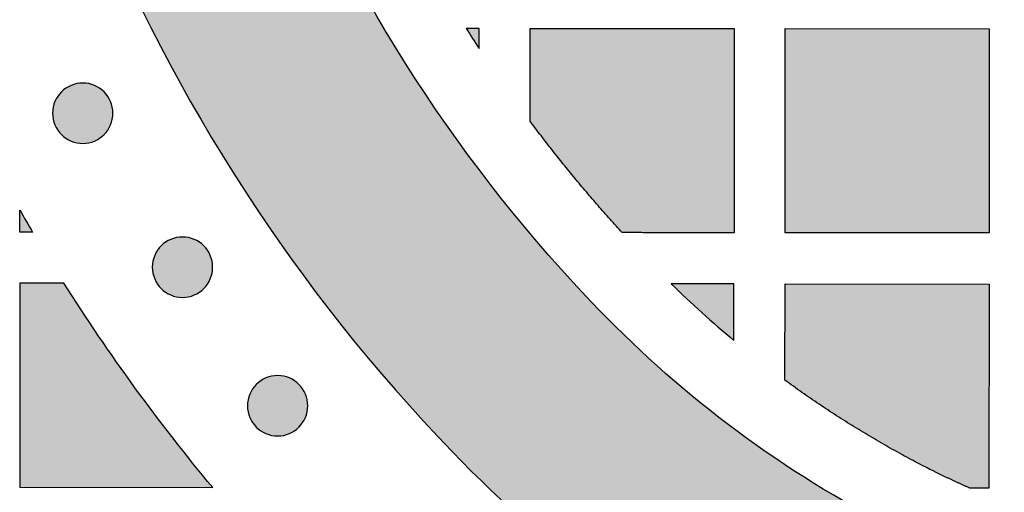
# Model space of a CAD drawing. Header units: millimetres. Extents: x -3873 to -97, y 912 to 4165.
# Tile 595 of 656: x -416 to -359, y 3709 to 3737. Entities that reach past the tile are written whole.
import ezdxf

# ---------------------------------------------------------------- set-up
doc = ezdxf.new("R2010")
doc.units = ezdxf.units.MM
doc.layers.add('pattern', color=7, linetype='Continuous', true_color=0x000000)

msp = doc.modelspace()

# ---------------------------------------------------------------- hatches: boundary and pattern name
at = {"layer": 'pattern'}
for points in [[(-315.464, 3696.638), (-314.049, 3697.379), (-312.648, 3698.149), (-311.261, 3698.949), (-309.89, 3699.779), (-308.535, 3700.638), (-307.197, 3701.525), (-305.877, 3702.439), (-304.576, 3703.381), (-303.295, 3704.35), (-302.034, 3705.345), (-300.795, 3706.365), (-299.578, 3707.41), (-298.384, 3708.479), (-297.213, 3709.572), (-296.067, 3710.686), (-294.945, 3711.823), (-293.267, 3713.601), (-291.629, 3715.422), (-290.031, 3717.284), (-288.477, 3719.188), (-286.967, 3721.13), (-285.503, 3723.11), (-284.086, 3725.125), (-282.717, 3727.175), (-281.398, 3729.257), (-280.13, 3731.369), (-278.914, 3733.51), (-277.751, 3735.678), (-276.641, 3737.87), (-275.585, 3740.086), (-274.585, 3742.322), (-273.64, 3744.576), (-280.033, 3761.265), (-284.762, 3749.082), (-285.596, 3747.091), (-286.48, 3745.117), (-287.411, 3743.161), (-288.391, 3741.225), (-289.419, 3739.311), (-290.492, 3737.421), (-291.612, 3735.556), (-292.776, 3733.718), (-293.985, 3731.908), (-295.236, 3730.129), (-296.528, 3728.381), (-297.862, 3726.666), (-299.234, 3724.986), (-300.644, 3723.341), (-302.091, 3721.733), (-303.573, 3720.164), (-304.521, 3719.203), (-305.49, 3718.261), (-306.48, 3717.337), (-307.489, 3716.433), (-308.518, 3715.55), (-309.566, 3714.687), (-310.631, 3713.846), (-311.715, 3713.027), (-312.814, 3712.231), (-313.93, 3711.457), (-315.061, 3710.708), (-316.207, 3709.982), (-317.366, 3709.28), (-318.539, 3708.604), (-319.723, 3707.952), (-320.919, 3707.326), (-322.193, 3706.7), (-323.489, 3706.108), (-324.805, 3705.554), (-326.139, 3705.038), (-327.491, 3704.56), (-328.858, 3704.122), (-330.238, 3703.725), (-331.63, 3703.368), (-333.032, 3703.052), (-334.443, 3702.779), (-335.859, 3702.547), (-337.28, 3702.358), (-338.704, 3702.211), (-340.128, 3702.106), (-341.55, 3702.043), (-342.97, 3702.022), (-344.39, 3702.044), (-345.812, 3702.108), (-347.236, 3702.214), (-348.659, 3702.362), (-350.08, 3702.553), (-351.496, 3702.785), (-352.907, 3703.06), (-354.308, 3703.377), (-355.7, 3703.735), (-357.081, 3704.133), (-358.447, 3704.573), (-359.798, 3705.051), (-361.132, 3705.569), (-362.448, 3706.124), (-363.743, 3706.716), (-365.017, 3707.344), (-366.212, 3707.971), (-367.396, 3708.623), (-368.568, 3709.301), (-369.727, 3710.003), (-370.872, 3710.73), (-372.002, 3711.48), (-373.117, 3712.255), (-374.217, 3713.052), (-375.299, 3713.872), (-376.364, 3714.714), (-377.411, 3715.577), (-378.439, 3716.461), (-379.448, 3717.366), (-380.437, 3718.29), (-381.406, 3719.233), (-382.353, 3720.195), (-383.833, 3721.766), (-385.279, 3723.375), (-386.688, 3725.02), (-388.059, 3726.702), (-389.391, 3728.418), (-390.682, 3730.167), (-391.932, 3731.947), (-393.138, 3733.758), (-394.301, 3735.597), (-395.42, 3737.463), (-396.492, 3739.354), (-397.518, 3741.268), (-398.496, 3743.205), (-399.426, 3745.161), (-400.308, 3747.136), (-401.14, 3749.128), (-405.86, 3761.315), (-412.266, 3744.631), (-411.323, 3742.376), (-410.324, 3740.139), (-409.271, 3737.923), (-408.163, 3735.729), (-407.001, 3733.561), (-405.786, 3731.419), (-404.52, 3729.305), (-403.203, 3727.222), (-401.836, 3725.172), (-400.42, 3723.155), (-398.958, 3721.174), (-397.449, 3719.231), (-395.896, 3717.326), (-394.301, 3715.462), (-392.664, 3713.64), (-390.987, 3711.861), (-389.866, 3710.724), (-388.721, 3709.608), (-387.551, 3708.515), (-386.357, 3707.445), (-385.141, 3706.399), (-383.903, 3705.377), (-382.643, 3704.382), (-381.363, 3703.412), (-380.062, 3702.469), (-378.743, 3701.553), (-377.406, 3700.665), (-376.052, 3699.805), (-374.681, 3698.975), (-373.295, 3698.173), (-371.894, 3697.401), (-370.48, 3696.66), (-368.892, 3695.877), (-367.276, 3695.138), (-365.635, 3694.445), (-363.97, 3693.8), (-362.284, 3693.203), (-360.579, 3692.655), (-358.858, 3692.157), (-357.121, 3691.711), (-355.372, 3691.316), (-353.613, 3690.974), (-351.845, 3690.683), (-350.073, 3690.446), (-348.297, 3690.261), (-346.521, 3690.129), (-344.746, 3690.049), (-342.975, 3690.022), (-341.204, 3690.048), (-339.429, 3690.126), (-337.652, 3690.257), (-335.876, 3690.44), (-334.103, 3690.676), (-332.336, 3690.965), (-330.577, 3691.306), (-328.827, 3691.7), (-327.09, 3692.145), (-325.368, 3692.641), (-323.662, 3693.187), (-321.976, 3693.783), (-320.311, 3694.427), (-318.669, 3695.119), (-317.053, 3695.856)], [(-389.398, 3735.553), (-389.397, 3736.737), (-390.162, 3736.737)], [(-380.988, 3724.729), (-382.401, 3726.316), (-383.775, 3727.937), (-385.109, 3729.592), (-386.401, 3731.278), (-386.397, 3736.734), (-374.397, 3736.723), (-374.407, 3724.723)], [(-371.407, 3724.721), (-371.397, 3736.721), (-359.397, 3736.71), (-359.407, 3724.71)], [(-411.456, 3730.493), (-411.484, 3730.466), (-411.514, 3730.438), (-411.543, 3730.412), (-411.574, 3730.385), (-411.606, 3730.36), (-411.638, 3730.335), (-411.672, 3730.31), (-411.706, 3730.286), (-411.741, 3730.263), (-411.776, 3730.24), (-411.813, 3730.218), (-411.85, 3730.197), (-411.888, 3730.176), (-411.927, 3730.156), (-411.966, 3730.138), (-412.007, 3730.12), (-412.047, 3730.103), (-412.089, 3730.087), (-412.131, 3730.072), (-412.173, 3730.058), (-412.216, 3730.045), (-412.26, 3730.033), (-412.303, 3730.022), (-412.348, 3730.012), (-412.392, 3730.003), (-412.437, 3729.995), (-412.483, 3729.989), (-412.528, 3729.984), (-412.574, 3729.98), (-412.62, 3729.977), (-412.665, 3729.975), (-412.711, 3729.974), (-412.757, 3729.975), (-412.803, 3729.977), (-412.849, 3729.98), (-412.895, 3729.984), (-412.94, 3729.989), (-412.985, 3729.996), (-413.03, 3730.004), (-413.075, 3730.012), (-413.119, 3730.022), (-413.163, 3730.033), (-413.207, 3730.045), (-413.25, 3730.059), (-413.292, 3730.073), (-413.334, 3730.088), (-413.375, 3730.104), (-413.416, 3730.121), (-413.456, 3730.139), (-413.495, 3730.158), (-413.534, 3730.178), (-413.572, 3730.198), (-413.609, 3730.219), (-413.646, 3730.241), (-413.682, 3730.264), (-413.716, 3730.288), (-413.751, 3730.312), (-413.784, 3730.336), (-413.816, 3730.362), (-413.848, 3730.387), (-413.879, 3730.414), (-413.908, 3730.44), (-413.937, 3730.468), (-413.966, 3730.495), (-413.993, 3730.523), (-414.02, 3730.552), (-414.047, 3730.582), (-414.073, 3730.613), (-414.099, 3730.645), (-414.124, 3730.677), (-414.149, 3730.711), (-414.173, 3730.745), (-414.196, 3730.78), (-414.219, 3730.815), (-414.241, 3730.852), (-414.262, 3730.889), (-414.282, 3730.927), (-414.302, 3730.966), (-414.321, 3731.005), (-414.339, 3731.045), (-414.356, 3731.086), (-414.372, 3731.128), (-414.387, 3731.17), (-414.401, 3731.212), (-414.414, 3731.255), (-414.426, 3731.298), (-414.437, 3731.342), (-414.447, 3731.387), (-414.456, 3731.431), (-414.463, 3731.476), (-414.47, 3731.522), (-414.475, 3731.567), (-414.479, 3731.613), (-414.482, 3731.658), (-414.484, 3731.704), (-414.484, 3731.75), (-414.483, 3731.796), (-414.482, 3731.842), (-414.479, 3731.888), (-414.474, 3731.934), (-414.469, 3731.979), (-414.463, 3732.024), (-414.455, 3732.069), (-414.446, 3732.114), (-414.436, 3732.158), (-414.425, 3732.202), (-414.413, 3732.245), (-414.4, 3732.288), (-414.386, 3732.331), (-414.371, 3732.373), (-414.355, 3732.414), (-414.338, 3732.455), (-414.32, 3732.495), (-414.301, 3732.534), (-414.281, 3732.573), (-414.26, 3732.611), (-414.239, 3732.648), (-414.217, 3732.685), (-414.194, 3732.721), (-414.171, 3732.755), (-414.147, 3732.789), (-414.122, 3732.823), (-414.097, 3732.855), (-414.071, 3732.887), (-414.045, 3732.917), (-414.018, 3732.947), (-413.991, 3732.976), (-413.963, 3733.004), (-413.935, 3733.032), (-413.906, 3733.059), (-413.876, 3733.086), (-413.845, 3733.112), (-413.814, 3733.138), (-413.781, 3733.163), (-413.748, 3733.188), (-413.714, 3733.212), (-413.679, 3733.235), (-413.643, 3733.258), (-413.607, 3733.28), (-413.569, 3733.301), (-413.531, 3733.321), (-413.493, 3733.341), (-413.453, 3733.36), (-413.413, 3733.378), (-413.372, 3733.395), (-413.331, 3733.411), (-413.289, 3733.426), (-413.247, 3733.44), (-413.204, 3733.453), (-413.16, 3733.465), (-413.116, 3733.476), (-413.072, 3733.486), (-413.027, 3733.494), (-412.982, 3733.502), (-412.937, 3733.508), (-412.892, 3733.514), (-412.846, 3733.518), (-412.8, 3733.521), (-412.754, 3733.523), (-412.708, 3733.523), (-412.662, 3733.522), (-412.616, 3733.521), (-412.571, 3733.518), (-412.525, 3733.513), (-412.48, 3733.508), (-412.434, 3733.502), (-412.389, 3733.494), (-412.345, 3733.485), (-412.3, 3733.475), (-412.257, 3733.464), (-412.213, 3733.452), (-412.17, 3733.439), (-412.128, 3733.425), (-412.086, 3733.41), (-412.044, 3733.394), (-412.004, 3733.376), (-411.964, 3733.359), (-411.924, 3733.34), (-411.886, 3733.32), (-411.848, 3733.299), (-411.81, 3733.278), (-411.774, 3733.256), (-411.738, 3733.233), (-411.703, 3733.21), (-411.669, 3733.186), (-411.636, 3733.161), (-411.603, 3733.136), (-411.572, 3733.11), (-411.541, 3733.084), (-411.511, 3733.057), (-411.482, 3733.03), (-411.454, 3733.002), (-411.427, 3732.974), (-411.399, 3732.945), (-411.373, 3732.915), (-411.347, 3732.884), (-411.321, 3732.853), (-411.296, 3732.82), (-411.271, 3732.787), (-411.247, 3732.753), (-411.224, 3732.718), (-411.201, 3732.682), (-411.179, 3732.646), (-411.158, 3732.608), (-411.137, 3732.57), (-411.118, 3732.532), (-411.099, 3732.492), (-411.081, 3732.452), (-411.064, 3732.411), (-411.048, 3732.37), (-411.033, 3732.328), (-411.019, 3732.286), (-411.006, 3732.243), (-410.994, 3732.199), (-410.983, 3732.155), (-410.973, 3732.111), (-410.964, 3732.066), (-410.957, 3732.021), (-410.95, 3731.976), (-410.945, 3731.93), (-410.941, 3731.885), (-410.938, 3731.839), (-410.936, 3731.793), (-410.936, 3731.747), (-410.936, 3731.701), (-410.938, 3731.655), (-410.941, 3731.61), (-410.945, 3731.564), (-410.951, 3731.519), (-410.957, 3731.473), (-410.965, 3731.428), (-410.974, 3731.384), (-410.983, 3731.339), (-410.994, 3731.295), (-411.006, 3731.252), (-411.02, 3731.209), (-411.034, 3731.167), (-411.049, 3731.125), (-411.065, 3731.083), (-411.082, 3731.043), (-411.1, 3731.003), (-411.119, 3730.963), (-411.139, 3730.924), (-411.159, 3730.886), (-411.18, 3730.849), (-411.203, 3730.813), (-411.225, 3730.777), (-411.249, 3730.742), (-411.273, 3730.708), (-411.298, 3730.675), (-411.323, 3730.642), (-411.349, 3730.611), (-411.375, 3730.58), (-411.402, 3730.55), (-411.429, 3730.521)], [(-416.406, 3726.046), (-415.656, 3724.759), (-416.407, 3724.76)], [(-405.592, 3721.443), (-405.621, 3721.416), (-405.65, 3721.389), (-405.679, 3721.362), (-405.71, 3721.336), (-405.742, 3721.31), (-405.774, 3721.285), (-405.808, 3721.26), (-405.842, 3721.236), (-405.877, 3721.213), (-405.912, 3721.19), (-405.949, 3721.168), (-405.986, 3721.147), (-406.024, 3721.126), (-406.063, 3721.107), (-406.102, 3721.088), (-406.143, 3721.07), (-406.183, 3721.053), (-406.225, 3721.037), (-406.267, 3721.022), (-406.309, 3721.008), (-406.352, 3720.995), (-406.396, 3720.983), (-406.44, 3720.972), (-406.484, 3720.962), (-406.528, 3720.953), (-406.573, 3720.946), (-406.619, 3720.939), (-406.664, 3720.934), (-406.71, 3720.93), (-406.756, 3720.927), (-406.801, 3720.925), (-406.847, 3720.925), (-406.893, 3720.925), (-406.939, 3720.927), (-406.985, 3720.93), (-407.031, 3720.934), (-407.076, 3720.94), (-407.121, 3720.946), (-407.166, 3720.954), (-407.211, 3720.963), (-407.255, 3720.972), (-407.299, 3720.983), (-407.343, 3720.996), (-407.386, 3721.009), (-407.428, 3721.023), (-407.47, 3721.038), (-407.511, 3721.054), (-407.552, 3721.071), (-407.592, 3721.089), (-407.631, 3721.108), (-407.67, 3721.128), (-407.708, 3721.148), (-407.745, 3721.17), (-407.782, 3721.192), (-407.818, 3721.214), (-407.853, 3721.238), (-407.887, 3721.262), (-407.92, 3721.287), (-407.952, 3721.312), (-407.984, 3721.338), (-408.015, 3721.364), (-408.044, 3721.391), (-408.073, 3721.418), (-408.102, 3721.445), (-408.129, 3721.474), (-408.156, 3721.503), (-408.183, 3721.533), (-408.209, 3721.563), (-408.235, 3721.595), (-408.26, 3721.627), (-408.285, 3721.661), (-408.309, 3721.695), (-408.332, 3721.73), (-408.355, 3721.765), (-408.377, 3721.802), (-408.398, 3721.839), (-408.418, 3721.877), (-408.438, 3721.916), (-408.457, 3721.956), (-408.475, 3721.996), (-408.492, 3722.036), (-408.508, 3722.078), (-408.523, 3722.12), (-408.537, 3722.162), (-408.55, 3722.205), (-408.562, 3722.249), (-408.573, 3722.293), (-408.583, 3722.337), (-408.592, 3722.382), (-408.599, 3722.426), (-408.606, 3722.472), (-408.611, 3722.517), (-408.615, 3722.563), (-408.618, 3722.609), (-408.62, 3722.655), (-408.62, 3722.7), (-408.62, 3722.746), (-408.618, 3722.792), (-408.615, 3722.838), (-408.611, 3722.884), (-408.605, 3722.929), (-408.599, 3722.974), (-408.591, 3723.019), (-408.582, 3723.064), (-408.572, 3723.108), (-408.561, 3723.152), (-408.549, 3723.196), (-408.536, 3723.239), (-408.522, 3723.281), (-408.507, 3723.323), (-408.491, 3723.364), (-408.474, 3723.405), (-408.456, 3723.445), (-408.437, 3723.485), (-408.417, 3723.523), (-408.397, 3723.561), (-408.375, 3723.598), (-408.353, 3723.635), (-408.33, 3723.671), (-408.307, 3723.706), (-408.283, 3723.74), (-408.258, 3723.773), (-408.233, 3723.805), (-408.207, 3723.837), (-408.181, 3723.868), (-408.154, 3723.897), (-408.127, 3723.926), (-408.099, 3723.955), (-408.071, 3723.982), (-408.042, 3724.009), (-408.012, 3724.036), (-407.981, 3724.062), (-407.95, 3724.088), (-407.917, 3724.113), (-407.884, 3724.138), (-407.85, 3724.162), (-407.815, 3724.185), (-407.779, 3724.208), (-407.743, 3724.23), (-407.705, 3724.251), (-407.667, 3724.272), (-407.629, 3724.291), (-407.589, 3724.31), (-407.549, 3724.328), (-407.508, 3724.345), (-407.467, 3724.361), (-407.425, 3724.376), (-407.383, 3724.39), (-407.34, 3724.403), (-407.296, 3724.415), (-407.252, 3724.426), (-407.208, 3724.436), (-407.163, 3724.445), (-407.118, 3724.452), (-407.073, 3724.459), (-407.028, 3724.464), (-406.982, 3724.468), (-406.936, 3724.471), (-406.89, 3724.473), (-406.844, 3724.473), (-406.798, 3724.473), (-406.753, 3724.471), (-406.707, 3724.468), (-406.661, 3724.464), (-406.616, 3724.458), (-406.57, 3724.452), (-406.525, 3724.444), (-406.481, 3724.435), (-406.436, 3724.425), (-406.393, 3724.414), (-406.349, 3724.402), (-406.306, 3724.389), (-406.264, 3724.375), (-406.222, 3724.36), (-406.18, 3724.344), (-406.14, 3724.327), (-406.1, 3724.309), (-406.06, 3724.29), (-406.022, 3724.27), (-405.984, 3724.25), (-405.946, 3724.228), (-405.91, 3724.206), (-405.874, 3724.183), (-405.839, 3724.16), (-405.805, 3724.136), (-405.772, 3724.111), (-405.739, 3724.086), (-405.708, 3724.06), (-405.677, 3724.034), (-405.647, 3724.007), (-405.618, 3723.98), (-405.59, 3723.952), (-405.563, 3723.924), (-405.536, 3723.895), (-405.509, 3723.865), (-405.483, 3723.835), (-405.457, 3723.803), (-405.432, 3723.77), (-405.407, 3723.737), (-405.383, 3723.703), (-405.36, 3723.668), (-405.337, 3723.632), (-405.315, 3723.596), (-405.294, 3723.559), (-405.273, 3723.521), (-405.254, 3723.482), (-405.235, 3723.442), (-405.217, 3723.402), (-405.2, 3723.361), (-405.184, 3723.32), (-405.169, 3723.278), (-405.155, 3723.236), (-405.142, 3723.193), (-405.13, 3723.149), (-405.119, 3723.105), (-405.109, 3723.061), (-405.1, 3723.016), (-405.093, 3722.971), (-405.086, 3722.926), (-405.081, 3722.881), (-405.077, 3722.835), (-405.074, 3722.789), (-405.072, 3722.743), (-405.072, 3722.697), (-405.072, 3722.651), (-405.074, 3722.606), (-405.077, 3722.56), (-405.081, 3722.514), (-405.087, 3722.469), (-405.093, 3722.423), (-405.101, 3722.378), (-405.11, 3722.334), (-405.119, 3722.29), (-405.13, 3722.246), (-405.143, 3722.202), (-405.156, 3722.159), (-405.17, 3722.117), (-405.185, 3722.075), (-405.201, 3722.034), (-405.218, 3721.993), (-405.236, 3721.953), (-405.255, 3721.913), (-405.275, 3721.875), (-405.295, 3721.837), (-405.317, 3721.799), (-405.339, 3721.763), (-405.361, 3721.727), (-405.385, 3721.692), (-405.409, 3721.658), (-405.434, 3721.625), (-405.459, 3721.592), (-405.485, 3721.561), (-405.511, 3721.53), (-405.538, 3721.5), (-405.565, 3721.471)], [(-413.818, 3721.758), (-416.41, 3721.76), (-416.42, 3709.76), (-405.068, 3709.75), (-407.4, 3712.643), (-409.638, 3715.612), (-411.779, 3718.652)], [(-374.413, 3718.397), (-374.41, 3721.723), (-378.102, 3721.726), (-377.205, 3720.867), (-376.291, 3720.025), (-375.36, 3719.201)], [(-360.533, 3709.711), (-361.805, 3710.288), (-363.06, 3710.905), (-364.147, 3711.475), (-365.223, 3712.066), (-366.288, 3712.679), (-367.34, 3713.314), (-368.379, 3713.969), (-369.405, 3714.645), (-370.417, 3715.34), (-371.415, 3716.056), (-371.41, 3721.721), (-359.41, 3721.71), (-359.42, 3709.71)], [(-399.995, 3713.295), (-400.024, 3713.267), (-400.053, 3713.24), (-400.083, 3713.214), (-400.113, 3713.187), (-400.145, 3713.162), (-400.177, 3713.136), (-400.211, 3713.112), (-400.245, 3713.088), (-400.28, 3713.064), (-400.316, 3713.042), (-400.352, 3713.02), (-400.389, 3712.999), (-400.427, 3712.978), (-400.466, 3712.958), (-400.506, 3712.94), (-400.546, 3712.922), (-400.586, 3712.905), (-400.628, 3712.889), (-400.67, 3712.874), (-400.712, 3712.86), (-400.755, 3712.846), (-400.799, 3712.834), (-400.843, 3712.824), (-400.887, 3712.814), (-400.932, 3712.805), (-400.977, 3712.797), (-401.022, 3712.791), (-401.067, 3712.786), (-401.113, 3712.782), (-401.159, 3712.779), (-401.205, 3712.777), (-401.251, 3712.776), (-401.296, 3712.777), (-401.342, 3712.779), (-401.388, 3712.782), (-401.434, 3712.786), (-401.479, 3712.791), (-401.524, 3712.798), (-401.569, 3712.806), (-401.614, 3712.814), (-401.658, 3712.824), (-401.702, 3712.835), (-401.746, 3712.847), (-401.789, 3712.86), (-401.831, 3712.875), (-401.873, 3712.89), (-401.914, 3712.906), (-401.955, 3712.923), (-401.995, 3712.941), (-402.035, 3712.96), (-402.073, 3712.98), (-402.111, 3713), (-402.149, 3713.021), (-402.185, 3713.043), (-402.221, 3713.066), (-402.256, 3713.09), (-402.29, 3713.114), (-402.323, 3713.138), (-402.355, 3713.164), (-402.387, 3713.189), (-402.418, 3713.216), (-402.448, 3713.242), (-402.477, 3713.27), (-402.505, 3713.297), (-402.532, 3713.325), (-402.559, 3713.354), (-402.586, 3713.384), (-402.612, 3713.415), (-402.638, 3713.447), (-402.663, 3713.479), (-402.688, 3713.512), (-402.712, 3713.547), (-402.735, 3713.582), (-402.758, 3713.617), (-402.78, 3713.654), (-402.801, 3713.691), (-402.822, 3713.729), (-402.841, 3713.768), (-402.86, 3713.807), (-402.878, 3713.847), (-402.895, 3713.888), (-402.911, 3713.93), (-402.926, 3713.971), (-402.94, 3714.014), (-402.953, 3714.057), (-402.965, 3714.1), (-402.976, 3714.144), (-402.986, 3714.189), (-402.995, 3714.233), (-403.002, 3714.278), (-403.009, 3714.324), (-403.014, 3714.369), (-403.018, 3714.415), (-403.021, 3714.46), (-403.023, 3714.506), (-403.023, 3714.552), (-403.023, 3714.598), (-403.021, 3714.644), (-403.018, 3714.69), (-403.014, 3714.735), (-403.008, 3714.781), (-403.002, 3714.826), (-402.994, 3714.871), (-402.985, 3714.916), (-402.975, 3714.96), (-402.964, 3715.004), (-402.952, 3715.047), (-402.939, 3715.09), (-402.925, 3715.133), (-402.91, 3715.175), (-402.894, 3715.216), (-402.877, 3715.257), (-402.859, 3715.297), (-402.84, 3715.336), (-402.82, 3715.375), (-402.8, 3715.413), (-402.778, 3715.45), (-402.756, 3715.487), (-402.734, 3715.522), (-402.71, 3715.557), (-402.686, 3715.591), (-402.661, 3715.625), (-402.636, 3715.657), (-402.61, 3715.689), (-402.584, 3715.719), (-402.557, 3715.749), (-402.53, 3715.778), (-402.503, 3715.806), (-402.474, 3715.834), (-402.445, 3715.861), (-402.415, 3715.888), (-402.385, 3715.914), (-402.353, 3715.94), (-402.321, 3715.965), (-402.287, 3715.99), (-402.253, 3716.014), (-402.218, 3716.037), (-402.182, 3716.06), (-402.146, 3716.082), (-402.109, 3716.103), (-402.071, 3716.123), (-402.032, 3716.143), (-401.992, 3716.162), (-401.952, 3716.18), (-401.912, 3716.197), (-401.87, 3716.213), (-401.828, 3716.228), (-401.786, 3716.242), (-401.743, 3716.255), (-401.699, 3716.267), (-401.655, 3716.278), (-401.611, 3716.288), (-401.566, 3716.296), (-401.521, 3716.304), (-401.476, 3716.31), (-401.431, 3716.316), (-401.385, 3716.32), (-401.339, 3716.323), (-401.293, 3716.324), (-401.247, 3716.325), (-401.202, 3716.324), (-401.156, 3716.323), (-401.11, 3716.32), (-401.064, 3716.315), (-401.019, 3716.31), (-400.974, 3716.303), (-400.929, 3716.296), (-400.884, 3716.287), (-400.84, 3716.277), (-400.796, 3716.266), (-400.752, 3716.254), (-400.709, 3716.241), (-400.667, 3716.227), (-400.625, 3716.212), (-400.584, 3716.195), (-400.543, 3716.178), (-400.503, 3716.16), (-400.463, 3716.142), (-400.425, 3716.122), (-400.387, 3716.101), (-400.349, 3716.08), (-400.313, 3716.058), (-400.277, 3716.035), (-400.242, 3716.012), (-400.208, 3715.988), (-400.175, 3715.963), (-400.143, 3715.938), (-400.111, 3715.912), (-400.08, 3715.886), (-400.05, 3715.859), (-400.021, 3715.832), (-399.993, 3715.804), (-399.966, 3715.776), (-399.939, 3715.747), (-399.912, 3715.717), (-399.886, 3715.686), (-399.86, 3715.655), (-399.835, 3715.622), (-399.81, 3715.589), (-399.786, 3715.555), (-399.763, 3715.52), (-399.74, 3715.484), (-399.718, 3715.448), (-399.697, 3715.41), (-399.676, 3715.372), (-399.657, 3715.334), (-399.638, 3715.294), (-399.62, 3715.254), (-399.603, 3715.213), (-399.587, 3715.172), (-399.572, 3715.13), (-399.558, 3715.087), (-399.545, 3715.044), (-399.533, 3715.001), (-399.522, 3714.957), (-399.512, 3714.913), (-399.503, 3714.868), (-399.496, 3714.823), (-399.489, 3714.778), (-399.484, 3714.732), (-399.48, 3714.687), (-399.477, 3714.641), (-399.475, 3714.595), (-399.475, 3714.549), (-399.475, 3714.503), (-399.477, 3714.457), (-399.48, 3714.412), (-399.484, 3714.366), (-399.49, 3714.32), (-399.496, 3714.275), (-399.504, 3714.23), (-399.513, 3714.186), (-399.523, 3714.141), (-399.534, 3714.097), (-399.546, 3714.054), (-399.559, 3714.011), (-399.573, 3713.969), (-399.588, 3713.927), (-399.604, 3713.885), (-399.621, 3713.845), (-399.639, 3713.804), (-399.658, 3713.765), (-399.678, 3713.726), (-399.698, 3713.688), (-399.72, 3713.651), (-399.742, 3713.615), (-399.764, 3713.579), (-399.788, 3713.544), (-399.812, 3713.51), (-399.837, 3713.477), (-399.862, 3713.444), (-399.888, 3713.413), (-399.914, 3713.382), (-399.941, 3713.352), (-399.968, 3713.323)]]:
    msp.add_hatch(color=256, dxfattribs=at).paths.add_polyline_path(points, flags=0)

# ---------------------------------------------------------------- linework, layer by layer
for p, q in [((-386.401, 3731.278), (-386.397, 3736.734)), ((-386.397, 3736.734), (-374.397, 3736.723)), ((-374.397, 3736.723), (-374.407, 3724.723)), ((-371.415, 3716.056), (-371.41, 3721.721)), ((-371.41, 3721.721), (-359.41, 3721.71)), ((-359.41, 3721.71), (-359.42, 3709.71))]:
    msp.add_line(p, q, dxfattribs=at)
for points in [[(-389.398, 3735.553), (-389.397, 3736.737), (-390.162, 3736.737)], [(-415.656, 3724.759), (-416.407, 3724.76), (-416.406, 3726.046)], [(-413.818, 3721.758), (-416.41, 3721.76), (-416.42, 3709.76), (-405.068, 3709.75)], [(-374.413, 3718.397), (-374.41, 3721.723), (-378.102, 3721.726)]]:
    msp.add_lwpolyline(points, dxfattribs=at)
msp.add_lwpolyline([(-371.407, 3724.721), (-371.397, 3736.721), (-359.397, 3736.71), (-359.407, 3724.71)], close=True, dxfattribs=at)
at = {"layer": 'pattern', "extrusion": (0, 0, -1)}
for centre in [(412.71, 3731.749), (406.846, 3722.699), (401.249, 3714.551)]:
    msp.add_circle(centre, 1.774, dxfattribs=at)
for centre, radius, start, end in [((317.258, 3783.031), 90.475, 316.0117, 337.99281), ((317.123, 3783.031), 114.475, 320.19723, 327.6389), ((335.134, 3765.775), 65.629, 297.08574, 316.0117)]:
    msp.add_arc(centre, radius, start, end, dxfattribs=at)
at = {"layer": 'pattern'}
for centre, radius, start, end in [((-317.258, 3783.031), 102.475, 202.00719, 223.9883), ((-317.123, 3783.031), 86.475, 212.36697, 213.30103), ((-317.123, 3783.031), 114.475, 209.85417, 210.59928), ((-334.999, 3765.775), 61.629, 225.62161, 230.24241), ((-335.134, 3765.775), 77.629, 223.9883, 242.91426)]:
    msp.add_arc(centre, radius, start, end, dxfattribs=at)
msp.add_rational_spline([(-380.988, 3724.729), (-383.856, 3727.871), (-386.401, 3731.278)], [1, 0.998792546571, 1], degree=2, dxfattribs=at)
for points in [[(-374.407, 3724.723), (-377.689, 3724.726), (-380.988, 3724.729)], [(-359.42, 3709.71), (-360.006, 3709.711), (-360.533, 3709.711)]]:
    msp.add_open_spline(points, degree=2, dxfattribs=at)
msp.add_rational_spline([(-360.533, 3709.711), (-361.815, 3710.268), (-363.06, 3710.905), (-367.443, 3713.147), (-371.415, 3716.056)], [1, 0.99950732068, 1, 0.996824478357, 1], degree=2, knots=[0, 0, 0, 2.795441, 2.795441, 12.620904, 12.620904, 12.620904], dxfattribs=at)

doc.saveas('drawing.dxf')
